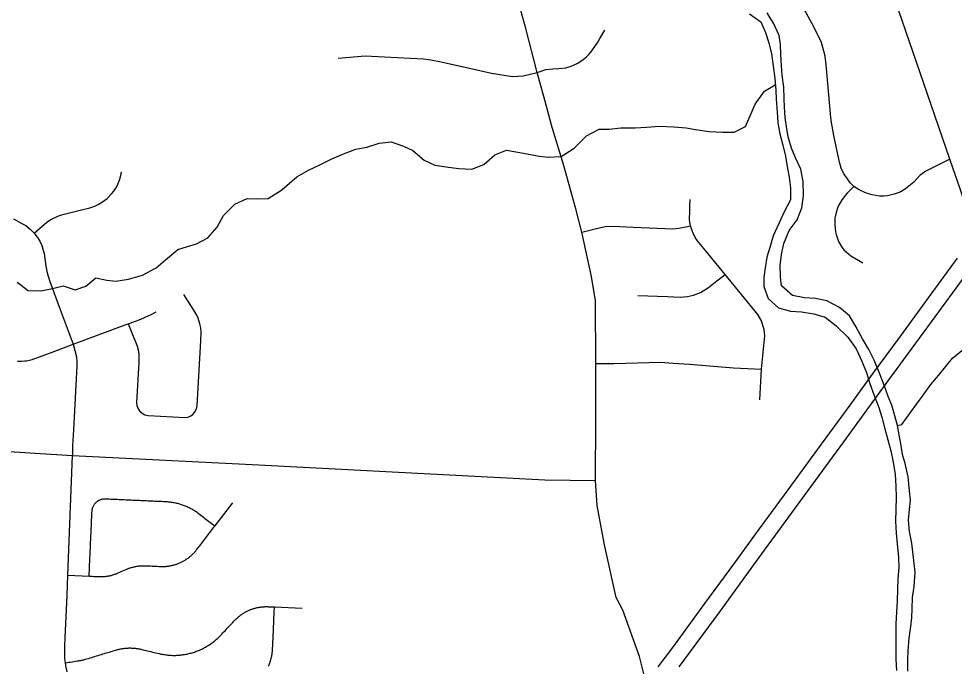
# Model space of a CAD drawing. Extents: x 114604 to 551442, y 316898 to 567001.
# Drawn here: x 213125 to 218520, y 462592 to 466326 of the extents above; entities that cross this region are included whole.
import ezdxf

# ---------------------------------------------------------------- set-up
doc = ezdxf.new("R2010")
doc.units = 0
for name, color, linetype in [('DV_X_County_Line', 7, 'Continuous'), ('GE_P_Alignment_1000_Cardinal_Points', 7, 'Continuous'), ('GE_P_Alignment_500_Bearings', 7, 'Continuous'), ('GE_P_Alignment_500_Stations', 7, 'Continuous'), ('PM_P_Cells', 7, 'Continuous')]:
    doc.layers.add(name, color=color, linetype=linetype)

msp = doc.modelspace()

# ---------------------------------------------------------------- linework, layer by layer
at = {"layer": 'DV_X_County_Line'}
for points in [[(217338.2, 466353.2), (217404.2, 466307.2), (217432.2, 466247.2), (217450.3, 466187.2), (217466.3, 466123.2), (217476.4, 466053.2), (217484.4, 465981.1), (217490.5, 465913.1), (217492.6, 465861), (217498.6, 465789), (217502.7, 465724.9), (217514.8, 465662.9), (217530.8, 465596.9), (217546.9, 465532.9), (217558.9, 465462.8), (217567, 465412.8), (217575, 465350.8), (217575.1, 465280.7), (217539.2, 465212.6), (217509.3, 465148.5), (217475.5, 465074.4), (217455.5, 465006.3), (217439.6, 464950.2), (217429.7, 464890.1), (217421.8, 464834.1), (217421.8, 464782), (217445.9, 464712), (217505.9, 464658.1), (217575.8, 464640.2), (217639.7, 464636.3), (217709.7, 464624.4), (217775.6, 464604.5), (217839.6, 464554.5), (217905.6, 464488.6), (217953.6, 464422.6), (217985.7, 464354.6), (218013.7, 464286.6), (218033.8, 464222.6), (218057.8, 464152.6), (218085.8, 464084.6), (218101.9, 464028.5), (218119.9, 463960.5), (218136, 463898.5), (218154.1, 463834.5), (218168.1, 463768.4), (218178.2, 463698.4), (218182.2, 463630.3), (218184.3, 463564.3), (218180.5, 463428.2), (218184.5, 463360.1), (218190.6, 463298.1), (218198.7, 463220), (218200.7, 463162), (218194.8, 463097.9), (218191, 462969.8), (218187.1, 462903.7), (218183.1, 462835.6), (218183.4, 462633.5), (218187.4, 462567.4)], [(218278.8, 462987.9), (218288.8, 463052), (218294.7, 463134.1), (218282.6, 463234.2), (218274.5, 463302.2), (218262.4, 463368.3), (218256.4, 463434.3), (218262.3, 463496.4), (218268.2, 463550.4), (218262.2, 463604.4), (218254.1, 463684.5), (218236, 463760.5), (218222, 463812.6), (218214, 463864.6), (218203.9, 463914.6), (218191.8, 463980.7), (218177.8, 464036.7), (218159.7, 464096.7), (218139.7, 464146.7), (218115.7, 464212.7), (218089.6, 464282.7), (218057.6, 464356.8), (218027.5, 464418.8), (217991.5, 464480.7), (217951.5, 464550.7), (217915.5, 464612.7), (217857.5, 464660.7), (217785.5, 464698.6), (217719.6, 464712.5), (217655.6, 464716.4), (217587.7, 464730.3), (217523.7, 464786.2), (217517.7, 464836.2), (217515.6, 464902.3), (217523.5, 464966.3), (217537.4, 465030.4), (217567.3, 465104.5), (217613.2, 465166.7), (217641.1, 465234.8), (217651, 465306.9), (217648.9, 465386.9), (217634.8, 465459), (217604.8, 465522.9), (217580.8, 465579), (217562.7, 465645), (217552.7, 465705), (217544.6, 465757), (217540.6, 465815.1), (217538.5, 465865.1), (217536.4, 465931.2), (217528.4, 466001.2), (217524.3, 466053.2), (217520.2, 466121.3), (217518.2, 466177.3), (217510.1, 466229.4), (217480.1, 466295.4), (217440.1, 466359.3)], [(218251.4, 462563.5), (218251.3, 462631.6), (218253.2, 462681.6), (218259.1, 462753.7), (218269.1, 462821.8), (218275, 462871.8), (218276.9, 462923.9), (218278.8, 462987.9)]]:
    msp.add_lwpolyline(points, dxfattribs=at)
at = {"layer": 'GE_P_Alignment_1000_Cardinal_Points'}
msp.add_line((216451.4, 463662.4), (216452.1, 464012.3), dxfattribs=at)
for points in [[(216202.4, 465693.4), (216201, 465698.1), (216158.2, 465856.2), (216114.6, 466015.6), (216047.1, 466277.1), (216004.1, 466436), (216002.2, 466444.4), (215993, 466487.8), (215985.4, 466531.6), (215979.4, 466575.8), (215973.4, 466712), (215975.9, 466826.5)], [(218494.8, 465515.5), (218355.2, 465446.4), (218322.4, 465423.9), (218286.3, 465383.2), (218239.3, 465344), (218211.4, 465328.1), (218173.8, 465313.7), (218134.3, 465305.3), (218114.2, 465303.5), (218088.6, 465303.4), (218067.1, 465306.1), (218045.8, 465310.4), (218024.9, 465316.2), (218004.5, 465323.6), (217971.5, 465338.3), (217941.6, 465358.4), (217920.4, 465378.6), (217903.5, 465402.1), (217882.4, 465431.5), (217866.9, 465464.2), (217857.4, 465499), (217824.6, 465652.8), (217812.5, 465726.5), (217808.3, 465756.1), (217781.2, 466059.9), (217776, 466110.6), (217753.9, 466188.5), (217709.8, 466279.9), (217645.7, 466398.4)], [(216114.6, 466015.6), (216165.2, 466032.7), (216204.7, 466037.2), (216239, 466038.5), (216279.6, 466043.1), (216310.5, 466053), (216349.9, 466070.4), (216380.8, 466089.9), (216398.8, 466106), (216412.6, 466120), (216430.7, 466140.5), (216460.3, 466184.5), (216476.1, 466212.5), (216504.8, 466260.2)], [(214967.6, 466098), (215123.1, 466111.5), (215235.2, 466106.1)], [(215235.2, 466106.1), (215459.4, 466095.4), (215500.7, 466089.6), (215560.6, 466078), (215724.6, 466040.2), (215851, 466012), (215973.3, 465993.1), (216034.9, 465997.1), (216114.6, 466015.6)], [(216452.1, 464012.3), (216452.6, 464336.8), (216450.2, 464698.6), (216428.2, 464840.2), (216372.3, 465094.3), (216338.2, 465229.8), (216267.5, 465484.6), (216202.4, 465693.4)], [(213214.2, 465089.5), (213244.5, 465115.7), (213286.9, 465151.8), (213306.6, 465165.4), (213321.8, 465174.1), (213343.5, 465184.3), (213359.9, 465190.3), (213388, 465198.1), (213410.1, 465203.8), (213488, 465223.6), (213535.9, 465235.9), (213564.8, 465245.7), (213582.6, 465253.9), (213609, 465269.3), (213634.9, 465289.2), (213662.2, 465317.4), (213672.9, 465331.2), (213688.1, 465355.1), (213697, 465372.6), (213705.9, 465394.9), (213713.7, 465422.1), (213717.5, 465443.3)], [(217941.6, 465358.4), (217902.2, 465320.7), (217890.5, 465306.6), (217869.6, 465277.6), (217851, 465244.3), (217843.8, 465226.7), (217838.1, 465208.5), (217831.9, 465175.7), (217830.8, 465166.5), (217830.8, 465137.5), (217832.5, 465116.1), (217834.7, 465097.4), (217838.5, 465081.3), (217853.3, 465040.9), (217871.8, 465007.7), (217883, 464993.1), (217923.6, 464958.2), (217993.2, 464918.6)], [(217399.6, 464129), (217409.3, 464304.6), (217428.4, 464497.8), (217423.6, 464534.1), (217406.1, 464587.1), (217387.1, 464620.9), (217198.1, 464851.6), (217102.3, 464967.4), (217039.2, 465044.6), (217026.3, 465064.4), (217015.5, 465085.3), (217009.7, 465099), (217004.1, 465115.1), (216999.7, 465131.5), (216995.9, 465152.3), (216994.1, 465169.2), (216993.6, 465181.9), (216994.3, 465204.8), (216995.9, 465242.9), (216997.6, 465283.8)], [(213095.6, 465171.9), (213144.1, 465145.8), (213165.4, 465132.8), (213191.3, 465112.8), (213214.2, 465089.5), (213233, 465064.4), (213247.1, 465043.7), (213257.6, 465018.1), (213264.8, 464997.5), (213271, 464972.1), (213275.4, 464943.1), (213281.7, 464898.8), (213289, 464861.2), (213305.2, 464809.7), (213364.7, 464650), (213440.1, 464448.7), (213458, 464375.6), (213460.7, 464346), (213461, 464322.3), (213440.9, 463955.1), (213436.1, 463863.3), (213435.3, 463806.9)], [(216372.3, 465094.3), (216448.3, 465114.2), (216506.6, 465127.6), (216553, 465129.9), (216668.7, 465124.6), (216897.3, 465114.7), (216932.1, 465117.8), (216972.2, 465125.8), (216999.7, 465131.5)], [(216695.3, 464730.7), (216866.2, 464723.9), (216938.7, 464721.1), (216982.5, 464723.9), (217016.7, 464731.5), (217057.4, 464747.3), (217102.4, 464775.7), (217150.2, 464813.6), (217198.1, 464851.6)], [(213755.5, 464566.1), (213803.3, 464452.7), (213808.6, 464436.8), (213813.9, 464415.6), (213817.6, 464390.8), (213818, 464344.2), (213804.9, 464113.6), (213806.8, 464094.8), (213813.8, 464076.5), (213822.1, 464064), (213836.5, 464050.7), (213852, 464042.3), (213871.6, 464037.4), (214085, 464025.7), (214100.5, 464028.5), (214114.4, 464034.2), (214128.4, 464043.7), (214138.8, 464054.6), (214150.3, 464075.8), (214154.4, 464096.2), (214175.7, 464467.6), (214177.3, 464516.1), (214174.6, 464544.3), (214170.3, 464565.7), (214166.3, 464580.4), (214159.7, 464598.9), (214151.8, 464616.9), (214135.2, 464645.6), (214076.6, 464736)], [(213117.5, 464350.9), (213143.4, 464350.8), (213160.8, 464352.3), (213169.5, 464353.4), (213186.7, 464356.7), (213203.1, 464361), (213218.5, 464366.1), (213308.5, 464399.7), (213440.1, 464448.7), (213739.6, 464560.2), (213755.5, 464566.1), (213820.6, 464590.4), (213842.3, 464599.2), (213855.1, 464604.7), (213867.8, 464610.4), (213893, 464622.5), (213918.6, 464636)], [(216452.6, 464336.8), (216558.6, 464338.6), (216825.5, 464344.9), (216898.2, 464339.4), (216992.8, 464333.3), (217246.7, 464312.8), (217409.3, 464304.6)], [(208179.4, 464100.1), (208849.3, 464064.2), (210790.5, 463959.8), (212360.4, 463875.1), (213435.3, 463806.9), (214509.8, 463753.5), (216159.6, 463666.9), (216451.4, 463662.4)], [(213404.7, 462559.7), (213396.1, 462597), (213394.3, 462611.5), (213391.5, 462635.5), (213390.9, 462708.2), (213393.4, 462758.1), (213405.4, 462999), (213409.3, 463116.7), (213435.3, 463806.9)], [(216786.6, 462266.9), (216769.8, 462366.3), (216744.1, 462493.9), (216705.8, 462647.3), (216608.3, 462914.8), (216569.9, 462988), (216503.1, 463292.8), (216461.4, 463519.8), (216451.4, 463662.4)], [(213409.3, 463116.7), (213531.1, 463111.4), (213540.3, 463111), (213549.4, 463110.6), (213558.6, 463110.2), (213567.7, 463109.8), (213576.9, 463109.3), (213586.1, 463108.9), (213590.3, 463108.8), (213594.6, 463108.7), (213598.9, 463108.7), (213603.2, 463108.7), (213607.4, 463108.9), (213611.7, 463109.1), (213616, 463109.4), (213620.2, 463109.7), (213624.5, 463110.1), (213628.7, 463110.7), (213633, 463111.2), (213637.2, 463111.9), (213641.4, 463112.6), (213645.6, 463113.4), (213649.8, 463114.2), (213654, 463115.2), (213658.1, 463116.2), (213662.2, 463117.2), (213666.4, 463118.4), (213670.5, 463119.6), (213674.5, 463120.9), (213678.6, 463122.2), (213682.6, 463123.7), (213686.6, 463125.2), (213690.6, 463126.7), (213694.6, 463128.4), (213698.5, 463130.1), (213707.6, 463134.1), (213716.8, 463138.1), (213725.9, 463142.2), (213735, 463146.2), (213744.2, 463150.3), (213748.1, 463152), (213752.1, 463153.6), (213756, 463155.2), (213760.1, 463156.7), (213764.1, 463158.1), (213768.1, 463159.4), (213772.2, 463160.7), (213776.3, 463161.9), (213780.4, 463163.1), (213784.6, 463164.2), (213788.7, 463165.2), (213792.9, 463166.1), (213797.1, 463167), (213801.3, 463167.8), (213805.5, 463168.5), (213809.7, 463169.1), (213813.9, 463169.7), (213818.2, 463170.2), (213822.4, 463170.6), (213826.7, 463171), (213831, 463171.2), (213835.2, 463171.4), (213839.5, 463171.6), (213843.8, 463171.7), (213848.1, 463171.6), (213852.3, 463171.6), (213856.6, 463171.4), (213866.2, 463171), (213875.8, 463170.6), (213885.3, 463170.1), (213894.9, 463169.7), (213904.5, 463169.3), (213914, 463168.8), (213923.6, 463168.4), (213933.2, 463167.9), (213942.7, 463167.5), (213947.1, 463167.4), (213951.5, 463167.3), (213955.8, 463167.3), (213960.2, 463167.4), (213964.5, 463167.5), (213968.9, 463167.7), (213973.2, 463168), (213977.6, 463168.4), (213981.9, 463168.8), (213986.2, 463169.4), (213990.5, 463169.9), (213994.8, 463170.6), (213999.1, 463171.4), (214003.4, 463172.2), (214007.7, 463173.1), (214011.9, 463174.1), (214016.1, 463175.1), (214020.4, 463176.2), (214024.6, 463177.4), (214028.7, 463178.7), (214032.9, 463180), (214037, 463181.4), (214041.1, 463182.9), (214045.1, 463184.5), (214049.2, 463186.1), (214053.2, 463187.8), (214057.2, 463189.5), (214061.1, 463191.4), (214065.1, 463193.3), (214069, 463195.3), (214072.8, 463197.3), (214076.6, 463199.4), (214080.4, 463201.6), (214084.1, 463203.8), (214087.8, 463206.1), (214091.5, 463208.5), (214095.1, 463210.9), (214098.7, 463213.4), (214102.2, 463216), (214105.7, 463218.6), (214109.2, 463221.3), (214112.5, 463224), (214115.9, 463226.8), (214119.2, 463229.6), (214122.4, 463232.5), (214125.6, 463235.5), (214128.8, 463238.5), (214131.8, 463241.6), (214134.9, 463244.7), (214137.9, 463247.9), (214140.8, 463251.1), (214143.7, 463254.4), (214146.5, 463257.7), (214149.2, 463261.1), (214151.9, 463264.5), (214157.7, 463272.1), (214163.6, 463279.7), (214169.4, 463287.2), (214175.2, 463294.8), (214181.1, 463302.3), (214186.9, 463309.9), (214192.7, 463317.4), (214198.6, 463325), (214204.4, 463332.5), (214210.2, 463340.1), (214216.1, 463347.7), (214221.9, 463355.2), (214227.7, 463362.8), (214233.5, 463370.3), (214239.4, 463377.9), (214245.2, 463385.4), (214251, 463393), (214256.9, 463400.5), (214360.5, 463534.8)], [(213531.1, 463111.4), (213531.6, 463121.3), (213532, 463131.1), (213532.4, 463141), (213532.9, 463150.8), (213533.4, 463160.7), (213533.8, 463170.5), (213534.2, 463180.4), (213534.7, 463190.3), (213535.1, 463200.1), (213535.6, 463210), (213536, 463219.8), (213536.5, 463229.7), (213536.9, 463239.6), (213537.3, 463249.4), (213537.8, 463259.3), (213538.2, 463269.1), (213538.7, 463279), (213539.1, 463288.9), (213539.6, 463298.7), (213540, 463308.6), (213540.4, 463318.4), (213540.9, 463328.3), (213541.4, 463338.2), (213541.8, 463348), (213542.2, 463357.8), (213542.7, 463367.7), (213543.1, 463377.6), (213543.6, 463387.4), (213544, 463397.3), (213544.5, 463407.1), (213544.9, 463417), (213545.3, 463426.9), (213545.8, 463436.7), (213546.2, 463446.6), (213546.7, 463456.4), (213547.1, 463466.3), (213547.6, 463476.2), (213548, 463486), (213548.3, 463489.9), (213548.8, 463493.8), (213549.4, 463497.6), (213550.3, 463501.3), (213551.4, 463505.1), (213552.6, 463508.7), (213554.1, 463512.4), (213555.7, 463515.9), (213557.5, 463519.3), (213559.5, 463522.7), (213561.7, 463525.9), (213564, 463529), (213566.5, 463532), (213569.1, 463534.9), (213571.9, 463537.6), (213574.8, 463540.1), (213577.8, 463542.6), (213581, 463544.8), (213584.2, 463546.9), (213587.6, 463548.8), (213591.1, 463550.6), (213594.7, 463552.1), (213598.3, 463553.5), (213602, 463554.6), (213605.8, 463555.7), (213609.6, 463556.4), (213613.4, 463557), (213617.3, 463557.4), (213621.1, 463557.6), (213625, 463557.6), (213636.1, 463557.1), (213645.9, 463556.7), (213655.7, 463556.2), (213665.5, 463555.8), (213675.3, 463555.3), (213685.1, 463554.9), (213694.9, 463554.5), (213704.7, 463554), (213714.5, 463553.6), (213724.3, 463553.1), (213734.1, 463552.7), (213743.9, 463552.3), (213753.7, 463551.8), (213763.5, 463551.4), (213773.4, 463550.9), (213783.1, 463550.5), (213793, 463550.1), (213802.8, 463549.6), (213812.5, 463549.2), (213822.4, 463548.7), (213832.2, 463548.3), (213842, 463547.8), (213851.8, 463547.4), (213861.6, 463547), (213871.4, 463546.5), (213881.2, 463546.1), (213891, 463545.6), (213900.8, 463545.2), (213910.6, 463544.7), (213920.4, 463544.3), (213930.2, 463543.9), (213940, 463543.4), (213944.9, 463543.2), (213949.8, 463543), (213959.6, 463542.5), (213969.4, 463542.1), (213975.3, 463541.8), (213981.3, 463541.4), (213987.2, 463540.8), (213993.1, 463540.2), (213999, 463539.5), (214004.9, 463538.7), (214010.8, 463537.8), (214016.7, 463536.7), (214022.5, 463535.6), (214028.3, 463534.4), (214034.2, 463533.1), (214039.9, 463531.7), (214045.7, 463530.1), (214051.4, 463528.5), (214057.1, 463526.8), (214062.8, 463525), (214068.4, 463523.1), (214074, 463521.1), (214079.6, 463519), (214085.1, 463516.8), (214090.6, 463514.5), (214096.1, 463512.2), (214101.5, 463509.7), (214106.9, 463507.1), (214112.2, 463504.5), (214117.5, 463501.7), (214122.7, 463498.9), (214127.9, 463496), (214133, 463493), (214138.1, 463489.9), (214143.2, 463486.7), (214148.1, 463483.5), (214153.1, 463480.1), (214157.9, 463476.7), (214162.7, 463473.2), (214167.5, 463469.6), (214174.9, 463463.8), (214182.3, 463458), (214189.8, 463452.3), (214197.3, 463446.5), (214204.7, 463440.8), (214212.2, 463435.1), (214219.6, 463429.3), (214227.1, 463423.6), (214234.5, 463417.8), (214242, 463412.1), (214249.4, 463406.3), (214256.9, 463400.5)], [(213394.3, 462611.5), (213404.1, 462613.1), (213413.8, 462614.7), (213423.6, 462616.3), (213433.3, 462617.9), (213443.1, 462619.5), (213452.8, 462621), (213462.6, 462622.7), (213466.8, 462623.1), (213471.1, 462623.7), (213475.4, 462624.3), (213479.6, 462625), (213483.8, 462625.8), (213488.1, 462626.7), (213492.3, 462627.6), (213496.5, 462628.6), (213500.6, 462629.6), (213504.8, 462630.8), (213508.9, 462632), (213518.2, 462634.8), (213527.5, 462637.6), (213536.8, 462640.4), (213546, 462643.2), (213555.3, 462646), (213564.6, 462648.8), (213573.9, 462651.6), (213583.2, 462654.4), (213592.4, 462657.2), (213601.7, 462660.1), (213611, 462662.8), (213620.3, 462665.7), (213629.6, 462668.5), (213638.9, 462671.2), (213648.2, 462674.1), (213657.4, 462676.9), (213666.7, 462679.7), (213676, 462682.5), (213685.3, 462685.3), (213689.9, 462686.6), (213694.5, 462687.9), (213699.1, 462689.1), (213703.8, 462690.2), (213708.4, 462691.2), (213713.1, 462692.2), (213717.8, 462693), (213722.5, 462693.8), (213727.2, 462694.5), (213731.9, 462695.2), (213736.7, 462695.7), (213741.4, 462696.2), (213746.2, 462696.5), (213751, 462696.8), (213755.7, 462697.1), (213760.5, 462697.2), (213765.3, 462697.3), (213770, 462697.2), (213774.8, 462697.1), (213779.6, 462696.9), (213784.3, 462696.7), (213789.1, 462696.4), (213793.8, 462695.9), (213798.6, 462695.4), (213803.3, 462694.8), (213808.1, 462694.1), (213812.8, 462693.4), (213817.5, 462692.6), (213822.2, 462691.6), (213826.8, 462690.7), (213831.5, 462689.6), (213840.9, 462687.3), (213850.2, 462685.1), (213859.6, 462682.9), (213869, 462680.6), (213878.3, 462678.4), (213887.7, 462676.1), (213897.1, 462673.9), (213906.5, 462671.6), (213915.8, 462669.4), (213925.2, 462667.2), (213934.6, 462664.9), (213940.9, 462663.5), (213947.2, 462662.1), (213953.5, 462660.9), (213959.9, 462659.8), (213966.3, 462658.8), (213972.6, 462657.9), (213979, 462657.1), (213985.5, 462656.4), (213991.9, 462655.9), (213998.3, 462655.4), (214004.8, 462655.1), (214011.2, 462654.8), (214017.7, 462654.8), (214024.2, 462654.7), (214030.6, 462654.9), (214037.1, 462655.1), (214043.5, 462655.4), (214050, 462655.9), (214056.4, 462656.5), (214062.8, 462657.2), (214069.2, 462657.9), (214075.6, 462658.9), (214082, 462659.9), (214088.4, 462661), (214094.7, 462662.2), (214101, 462663.6), (214107.3, 462665), (214113.6, 462666.6), (214119.8, 462668.3), (214126, 462670), (214132.2, 462671.9), (214138.3, 462673.9), (214144.4, 462676.1), (214150.5, 462678.3), (214156.5, 462680.6), (214162.5, 462683), (214168.4, 462685.5), (214174.4, 462688.1), (214180.2, 462690.9), (214186, 462693.7), (214191.8, 462696.7), (214197.4, 462699.7), (214203.1, 462702.8), (214208.7, 462706), (214214.2, 462709.4), (214219.7, 462712.8), (214225.1, 462716.3), (214230.5, 462720), (214235.8, 462723.7), (214241, 462727.5), (214246.1, 462731.4), (214251.2, 462735.3), (214256.2, 462739.4), (214261.2, 462743.5), (214266, 462747.8), (214270.9, 462752.1), (214275.5, 462756.5), (214280.2, 462761), (214284.8, 462765.6), (214289.3, 462770.2), (214295.6, 462777), (214302, 462783.7), (214308.4, 462790.4), (214314.8, 462797.1), (214321.1, 462803.9), (214327.5, 462810.6), (214333.9, 462817.4), (214340.3, 462824.1), (214346.7, 462830.8), (214353, 462837.5), (214359.4, 462844.2), (214365.8, 462851), (214372.2, 462857.7), (214375.2, 462860.9), (214378.3, 462863.9), (214381.4, 462867), (214384.6, 462870), (214387.8, 462872.9), (214391.1, 462875.7), (214394.5, 462878.6), (214397.9, 462881.3), (214401.3, 462884), (214404.8, 462886.6), (214408.3, 462889.2), (214411.9, 462891.7), (214415.5, 462894.1), (214419.2, 462896.5), (214422.8, 462898.8), (214426.6, 462901.1), (214430.4, 462903.3), (214434.2, 462905.4), (214438, 462907.4), (214441.9, 462909.4), (214445.9, 462911.3), (214449.8, 462913.2), (214453.8, 462914.9), (214457.8, 462916.6), (214461.8, 462918.3), (214465.9, 462919.9), (214470, 462921.4), (214474.1, 462922.8), (214478.3, 462924.1), (214482.5, 462925.4), (214486.7, 462926.6), (214490.8, 462927.7), (214495.1, 462928.8), (214499.3, 462929.8), (214503.6, 462930.7), (214507.9, 462931.5), (214512.2, 462932.3), (214516.5, 462933), (214520.8, 462933.6), (214525.2, 462934.1), (214529.5, 462934.6), (214533.8, 462935), (214538.2, 462935.3), (214542.5, 462935.5), (214546.9, 462935.7), (214551.3, 462935.7), (214555.6, 462935.8), (214560, 462935.7), (214564.4, 462935.5), (214573.2, 462935.1), (214582, 462934.8), (214590.9, 462934.4), (214599.7, 462934), (214759.6, 462927.1)], [(214565.4, 462591.5), (214567.4, 462596.3), (214569.3, 462601.1), (214571.2, 462605.9), (214572.9, 462610.8), (214574.6, 462615.7), (214576.2, 462620.7), (214577.7, 462625.6), (214579.1, 462630.6), (214580.4, 462635.7), (214581.7, 462640.7), (214582.9, 462645.8), (214583.9, 462650.9), (214584.9, 462656), (214585.8, 462661.1), (214586.6, 462666.2), (214587.3, 462671.3), (214587.9, 462676.5), (214588.5, 462681.7), (214588.9, 462686.8), (214589.3, 462692), (214589.5, 462697.2), (214590, 462707.1), (214590.4, 462717), (214590.8, 462726.8), (214591.3, 462736.7), (214591.7, 462746.5), (214592.1, 462756.4), (214592.5, 462766.3), (214592.9, 462776.2), (214593.4, 462786), (214593.8, 462795.9), (214594.2, 462805.8), (214594.6, 462815.6), (214595.1, 462825.5), (214595.5, 462835.4), (214595.9, 462845.2), (214596.3, 462855.1), (214596.8, 462865), (214597.2, 462874.8), (214597.6, 462884.7), (214598, 462894.5), (214598.4, 462904.4), (214598.9, 462914.3), (214599.3, 462924.1), (214599.7, 462934)]]:
    msp.add_lwpolyline(points, dxfattribs=at)
at = {"layer": 'GE_P_Alignment_500_Bearings'}
msp.add_lwpolyline([(219009.4, 462344.8), (218952.3, 463556.5), (218917.5, 463907.6), (218884.7, 464328.8), (218843.9, 464469.3), (218753.1, 464760.3), (218679.7, 464978.4), (218642.8, 465085.3), (218553, 465345.5), (218494.8, 465515.5), (218321.9, 466020.2), (218162, 466483.9), (218132.8, 466586), (218109.6, 466747.7), (218069.1, 467144.8)], dxfattribs=at)
at = {"layer": 'GE_P_Alignment_500_Stations'}
for points in [[(216934, 462588.1), (217167.2, 462905.6), (217373.3, 463190), (217657.1, 463577.1), (217882.9, 463885.3), (218138.9, 464237.9), (218388.8, 464577.4), (218594.2, 464859.3), (218679.7, 464978.4), (218799.7, 465139.3), (219053.9, 465484.4), (219309.9, 465833.9), (219560.4, 466175.9), (219764.6, 466455.3), (220012.1, 466793)], [(216812.7, 462587.8), (216896.9, 462700.9), (217081.4, 462954.3), (217254.5, 463188.7), (217375.4, 463355.4), (217561.5, 463608.8), (217733.7, 463844.3), (217919, 464098.1), (218048.8, 464276.1), (218196.6, 464476.7), (218386.4, 464737.4), (218539.2, 464944.6)]]:
    msp.add_lwpolyline(points, dxfattribs=at)
at = {"layer": 'PM_P_Cells'}
for points in [[(213115.8, 464806.8), (213180.1, 464759.3), (213252, 464755.9), (213319.9, 464770.5), (213381.7, 464785.1), (213449.8, 464761.6), (213511.5, 464784.2), (213569.1, 464830.8), (213633.2, 464817.3), (213685.2, 464811.8), (213759, 464824.4), (213838.7, 464847.1), (213918.3, 464889.9), (213971.8, 464936.4), (214043.3, 464995.1), (214099.1, 465011.6), (214150.9, 465028), (214216.6, 465062.6), (214270, 465123.2), (214305.4, 465191.5), (214370.8, 465256.1), (214442.4, 465288.8), (214500.4, 465287.3), (214564.3, 465289.9), (214641.8, 465338.6), (214729.1, 465413.4), (214796.7, 465452), (214862.4, 465482.6), (214930.1, 465517.3), (214997.8, 465545.9), (215069.5, 465574.5), (215133.3, 465585.1), (215203.1, 465607.7), (215272.9, 465616.3), (215343.1, 465590.9), (215397.2, 465565.4), (215463.6, 465509.9), (215523.8, 465480.4), (215589.8, 465471), (215661.8, 465461.6), (215737.8, 465458.2), (215807.5, 465484.9), (215871, 465541.5), (215938.7, 465568.1), (216002.7, 465556.6), (216056.7, 465547.1), (216126.8, 465533.7), (216178.8, 465528.1), (216252.7, 465530.8), (216328.2, 465579.5), (216399.5, 465650.2), (216473.1, 465688.8), (216529.1, 465689.3), (216597, 465695.9), (216678.9, 465696.6), (216744.8, 465701.2), (216820.7, 465705.9), (216902.6, 465702.6), (216974.6, 465697.2), (217028.6, 465687.7), (217106.6, 465676.3), (217182.6, 465671), (217250.5, 465671.6), (217316.2, 465704.2), (217349.5, 465778.5), (217371.1, 465832.7), (217426.4, 465907.3), (217487.6, 465945.3)], [(218191.8, 463980.7), (218217.5, 463986.6), (218266.9, 464055), (218304.5, 464105.4), (218340, 464155.8), (218385.5, 464216.2), (218429, 464268.6), (218468.5, 464319), (218510.1, 464369.4), (218573.6, 464420)]]:
    msp.add_lwpolyline(points, dxfattribs=at)

doc.saveas('drawing.dxf')
